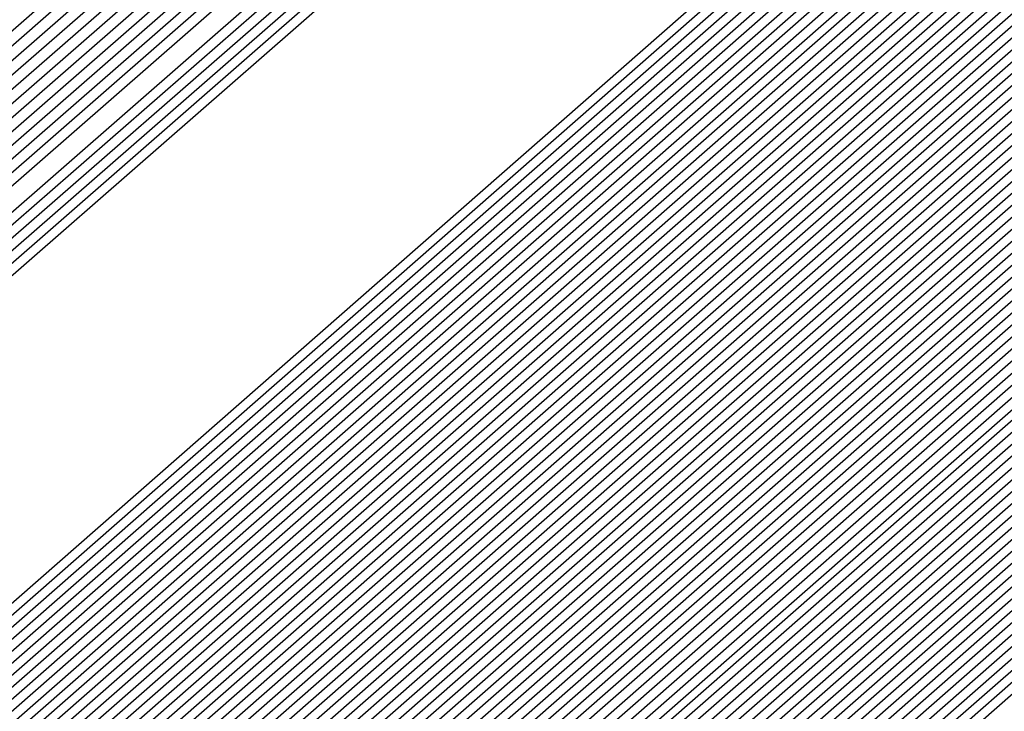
# Model space of a CAD drawing. Extents: x 3249832 to 3255657, y 13789405 to 13793316.
# Tile 1020 of 1056: x 3253212.8326 to 3253212.9136, y 13791261.3941 to 13791261.451. Entities that reach past the tile are written whole.
import ezdxf

# ---------------------------------------------------------------- set-up
doc = ezdxf.new("R2010")
doc.units = 0
doc.header["$LTSCALE"] = 100
doc.header["$MEASUREMENT"] = 0
for name, color, linetype in [('GRATIO_03231_CON', 1, 'CONTINUOUS'), ('GRATIO_0323_ICON', 1, 'CONTINUOUS'), ('TARGETS_EAST', 7, 'CONTINUOUS')]:
    doc.layers.add(name, color=color, linetype=linetype)

# ---------------------------------------------------------------- blocks, each defined once
blk = doc.blocks.new('Gratio_032316_contours')
at = {"layer": 'GRATIO_03231_CON', "color": 1, "linetype": 'Continuous', "flags": 128}
for points in [[(3253179.550267, 13791232.395029), (3253186.874414, 13791238.770013), (3253201.477501, 13791251.518979), (3253219.208231, 13791267.007142), (3253234.457627, 13791280.32933), (3253243.000283, 13791287.791533), (3253246.145111, 13791290.544398), (3253246.584601, 13791290.949743), (3253247.021869, 13791291.379004), (3253250.202537, 13791294.242122), (3253258.882853, 13791301.95866), (3253274.442625, 13791315.738665), (3253292.755901, 13791331.954127), (3253308.320283, 13791345.767528)], [(3253180.165438, 13791232.938016), (3253187.284875, 13791239.131551), (3253201.725162, 13791251.736777), (3253219.339021, 13791267.122277), (3253234.513145, 13791280.378622), (3253243.016437, 13791287.806466), (3253246.146682, 13791290.546762), (3253246.583888, 13791290.950539), (3253247.016449, 13791291.376392), (3253250.166335, 13791294.21318), (3253258.763902, 13791301.857324), (3253274.176051, 13791315.507242), (3253292.315837, 13791331.569332), (3253307.732852, 13791345.251979)], [(3253180.780609, 13791233.481003), (3253187.695336, 13791239.493089), (3253201.972823, 13791251.954576), (3253219.469811, 13791267.237409), (3253234.568663, 13791280.427913), (3253243.03259, 13791287.821399), (3253246.148254, 13791290.549125), (3253246.583174, 13791290.951335), (3253247.01103, 13791291.37378), (3253250.130132, 13791294.184237), (3253258.64495, 13791301.755989), (3253273.909475, 13791315.27582), (3253291.875768, 13791331.184533), (3253307.145422, 13791344.736429)], [(3253181.395779, 13791234.02399), (3253188.105796, 13791239.854627), (3253202.220483, 13791252.172373), (3253219.600605, 13791267.352541), (3253234.62418, 13791280.477205), (3253243.048743, 13791287.836333), (3253246.149825, 13791290.551488), (3253246.582461, 13791290.952131), (3253247.00561, 13791291.371168), (3253250.09393, 13791294.155295), (3253258.525999, 13791301.654654), (3253273.642899, 13791315.044399), (3253291.435703, 13791330.799734), (3253306.557991, 13791344.22088)], [(3253182.62612, 13791235.109965), (3253188.926717, 13791240.577703), (3253202.715805, 13791252.60797), (3253219.862185, 13791267.582808), (3253234.735216, 13791280.575787), (3253243.08105, 13791287.8662), (3253246.152968, 13791290.556214), (3253246.581034, 13791290.953723), (3253246.994771, 13791291.365943), (3253250.021525, 13791294.09741), (3253258.288097, 13791301.451983), (3253273.109746, 13791314.581556), (3253290.555574, 13791330.03014), (3253305.383131, 13791343.18978)], [(3253183.241291, 13791235.652952), (3253189.337178, 13791240.939241), (3253202.963466, 13791252.825768), (3253219.992975, 13791267.69794), (3253234.790735, 13791280.625079), (3253243.097204, 13791287.881133), (3253246.154539, 13791290.558578), (3253246.58032, 13791290.954518), (3253246.989352, 13791291.363331), (3253249.985323, 13791294.068467), (3253258.169146, 13791301.350649), (3253272.843172, 13791314.350135), (3253290.115509, 13791329.645341), (3253304.7957, 13791342.67423)], [(3253189.747638, 13791241.300779), (3253203.211127, 13791253.043565), (3253220.123765, 13791267.813075), (3253234.846252, 13791280.67437), (3253243.113357, 13791287.896066), (3253246.15611, 13791290.560941), (3253246.579607, 13791290.955314), (3253246.983932, 13791291.360719), (3253249.94912, 13791294.039525), (3253258.050194, 13791301.249313), (3253272.576596, 13791314.118713), (3253289.67544, 13791329.260546), (3253304.208269, 13791342.15868)], [(3253190.158098, 13791241.662317), (3253203.458788, 13791253.261364), (3253220.254555, 13791267.928207), (3253234.90177, 13791280.723661), (3253243.129511, 13791287.911), (3253246.157681, 13791290.563304), (3253246.578894, 13791290.95611), (3253246.978513, 13791291.358107), (3253249.912918, 13791294.010583), (3253257.931243, 13791301.147978), (3253272.31002, 13791313.88729), (3253289.235376, 13791328.875747), (3253303.620839, 13791341.64313)], [(3253190.979019, 13791242.385393), (3253203.954109, 13791253.696959), (3253220.516135, 13791268.158471), (3253235.012806, 13791280.822244), (3253243.161817, 13791287.940867), (3253246.160824, 13791290.56803), (3253246.577467, 13791290.957702), (3253246.967674, 13791291.352882), (3253249.840514, 13791293.952698), (3253257.693341, 13791300.945308), (3253271.776867, 13791313.424447), (3253288.355246, 13791328.106153), (3253302.445978, 13791340.612031)], [(3253191.38948, 13791242.746931), (3253204.20177, 13791253.914758), (3253220.646925, 13791268.273606), (3253235.068324, 13791280.871536), (3253243.177971, 13791287.9558), (3253246.162395, 13791290.570393), (3253246.576753, 13791290.958498), (3253246.962254, 13791291.35027), (3253249.804311, 13791293.923755), (3253257.57439, 13791300.843972), (3253271.510293, 13791313.193026), (3253287.915181, 13791327.721354), (3253301.858547, 13791340.096481)]]:
    blk.add_lwpolyline(points, dxfattribs=at)
at = {"layer": 'GRATIO_03231_CON', "color": 5, "linetype": 'Continuous', "flags": 128}
for points in [[(3253178.319926, 13791231.309054), (3253186.053494, 13791238.046937), (3253200.982177, 13791251.083383), (3253218.946651, 13791266.776878), (3253234.346592, 13791280.230748), (3253242.967977, 13791287.761666), (3253246.141969, 13791290.539672), (3253246.586028, 13791290.948151), (3253247.021068, 13791291.373941), (3253250.18182, 13791294.217704), (3253258.80647, 13791301.883558), (3253274.269372, 13791315.565571), (3253292.489554, 13791331.617619), (3253308.022214, 13791345.183537)], [(3253177.704756, 13791230.766067), (3253185.643033, 13791237.685398), (3253200.734516, 13791250.865585), (3253218.815861, 13791266.661746), (3253234.291074, 13791280.181456), (3253242.951823, 13791287.746732), (3253246.140397, 13791290.537309), (3253246.586741, 13791290.947355), (3253247.014362, 13791291.365837), (3253250.12102, 13791294.160915), (3253258.59804, 13791301.695547), (3253273.796257, 13791315.143359), (3253291.704555, 13791330.920638), (3253306.971337, 13791344.254342)], [(3253177.089585, 13791230.22308), (3253185.232573, 13791237.323861), (3253200.486855, 13791250.647788), (3253218.685071, 13791266.546611), (3253234.235555, 13791280.132165), (3253242.93567, 13791287.731799), (3253246.138826, 13791290.534946), (3253246.587455, 13791290.946559), (3253247.007656, 13791291.357733), (3253250.060221, 13791294.104125), (3253258.389611, 13791301.507537), (3253273.323142, 13791314.721148), (3253290.919561, 13791330.223658), (3253305.920461, 13791343.325148)], [(3253176.474414, 13791229.680093), (3253184.822112, 13791236.962323), (3253200.239195, 13791250.429989), (3253218.554281, 13791266.431479), (3253234.180037, 13791280.082873), (3253242.919516, 13791287.716865), (3253246.137255, 13791290.532583), (3253246.588168, 13791290.945763), (3253247.000951, 13791291.349628), (3253249.999421, 13791294.047336), (3253258.181181, 13791301.319527), (3253272.850028, 13791314.298938), (3253290.134562, 13791329.526677), (3253304.869584, 13791342.395954)], [(3253175.244073, 13791228.594119), (3253184.001191, 13791236.239247), (3253199.743873, 13791249.994392), (3253218.292697, 13791266.201212), (3253234.069002, 13791279.984291), (3253242.887209, 13791287.686999), (3253246.134112, 13791290.527856), (3253246.589595, 13791290.944171), (3253246.987539, 13791291.33342), (3253249.877822, 13791293.933757), (3253257.764321, 13791300.943507), (3253271.903798, 13791313.454514), (3253288.564569, 13791328.132716), (3253302.767831, 13791340.537565)], [(3253196.577061, 13791247.036147), (3253203.471051, 13791253.193803), (3253218.759506, 13791266.601258), (3253234.069714, 13791279.984133), (3253242.887716, 13791287.686623), (3253246.134624, 13791290.527313), (3253246.590308, 13791290.943375), (3253246.980833, 13791291.325315), (3253249.817023, 13791293.876967), (3253257.555891, 13791300.755497), (3253271.430682, 13791313.032305), (3253287.77957, 13791327.435736), (3253301.716954, 13791339.608371)], [(3253196.710569, 13791247.152543), (3253203.58621, 13791253.293811), (3253218.83398, 13791266.665582), (3253234.103448, 13791280.012829), (3253242.898008, 13791287.694797), (3253246.136358, 13791290.527838), (3253246.591022, 13791290.942579), (3253246.974128, 13791291.317211), (3253249.756224, 13791293.820178), (3253257.347461, 13791300.567486), (3253270.957567, 13791312.610093), (3253286.994572, 13791326.738755), (3253300.666077, 13791338.679176)], [(3253196.844077, 13791247.26894), (3253203.701371, 13791253.393818), (3253218.908454, 13791266.729905), (3253234.137183, 13791280.041526), (3253242.9083, 13791287.702971), (3253246.138093, 13791290.528363), (3253246.591735, 13791290.941783), (3253246.967422, 13791291.309107), (3253249.695424, 13791293.763388), (3253257.139032, 13791300.379476), (3253270.484453, 13791312.187881), (3253286.209573, 13791326.041774), (3253299.615201, 13791337.749981)], [(3253197.111093, 13791247.501735), (3253203.931691, 13791253.593836), (3253219.057401, 13791266.858547), (3253234.204654, 13791280.09892), (3253242.928884, 13791287.71932), (3253246.141561, 13791290.529414), (3253246.593162, 13791290.940191), (3253246.954011, 13791291.292898), (3253249.573825, 13791293.649809), (3253256.722172, 13791300.003456), (3253269.538223, 13791311.34346), (3253284.63958, 13791324.647813), (3253297.513447, 13791335.891592)], [(3253197.244601, 13791247.618131), (3253204.046851, 13791253.693843), (3253219.131875, 13791266.92287), (3253234.238388, 13791280.127617), (3253242.939176, 13791287.727494), (3253246.143296, 13791290.529939), (3253246.593875, 13791290.939395), (3253246.947305, 13791291.284794), (3253249.513026, 13791293.59302), (3253256.513742, 13791299.815445), (3253269.065109, 13791310.92125), (3253283.854581, 13791323.950833), (3253296.46257, 13791334.962398)], [(3253197.378109, 13791247.734529), (3253204.162012, 13791253.793851), (3253219.206348, 13791266.987193), (3253234.272124, 13791280.156313), (3253242.949468, 13791287.735668), (3253246.14503, 13791290.530465), (3253246.594589, 13791290.9386), (3253246.940599, 13791291.27669), (3253249.452226, 13791293.53623), (3253256.305312, 13791299.627435), (3253268.591994, 13791310.499038), (3253283.069583, 13791323.253852), (3253295.411694, 13791334.033204)], [(3253197.511617, 13791247.850926), (3253204.277171, 13791253.893859), (3253219.280822, 13791267.051512), (3253234.305859, 13791280.18501), (3253242.95976, 13791287.743843), (3253246.146765, 13791290.53099), (3253246.595302, 13791290.937804), (3253246.933893, 13791291.268586), (3253249.391427, 13791293.479441), (3253256.096882, 13791299.439425), (3253268.118879, 13791310.076826), (3253282.284588, 13791322.55687), (3253294.360818, 13791333.104009)], [(3253197.778633, 13791248.083719), (3253204.507492, 13791254.093876), (3253219.429769, 13791267.180159), (3253234.373329, 13791280.242404), (3253242.980343, 13791287.760191), (3253246.150233, 13791290.532041), (3253246.596729, 13791290.936212), (3253246.920482, 13791291.252377), (3253249.269828, 13791293.365862), (3253255.680023, 13791299.063404), (3253267.172648, 13791309.232405), (3253280.714591, 13791321.162909), (3253292.259064, 13791331.24562), (3253298.86322, 13791336.863506)], [(3253197.912141, 13791248.200117), (3253204.622651, 13791254.193883), (3253219.504243, 13791267.244478), (3253234.407064, 13791280.271101), (3253242.990635, 13791287.768365), (3253246.151968, 13791290.532566), (3253246.597442, 13791290.935416), (3253246.913776, 13791291.244273), (3253249.209028, 13791293.309072), (3253255.471593, 13791298.875394), (3253266.699533, 13791308.810193), (3253279.929596, 13791320.465926), (3253291.208188, 13791330.316426), (3253297.66843, 13791335.812021)], [(3253198.045649, 13791248.316514), (3253204.737812, 13791254.293891), (3253219.578716, 13791267.308801), (3253234.440798, 13791280.299798), (3253243.000927, 13791287.77654), (3253246.153702, 13791290.533091), (3253246.598156, 13791290.93462), (3253246.907071, 13791291.236168), (3253249.148229, 13791293.252283), (3253255.263163, 13791298.687384), (3253266.226419, 13791308.387983), (3253279.144597, 13791319.768946), (3253290.157311, 13791329.387232), (3253296.473639, 13791334.760535)], [(3253198.179157, 13791248.43291), (3253204.852971, 13791254.393901), (3253219.65319, 13791267.373124), (3253234.474533, 13791280.328495), (3253243.011219, 13791287.784714), (3253246.155437, 13791290.533616), (3253246.598869, 13791290.933824), (3253246.900365, 13791291.228064), (3253249.087429, 13791293.195493), (3253255.054733, 13791298.499374), (3253265.753304, 13791307.965772), (3253278.359599, 13791319.071965), (3253289.106434, 13791328.458038), (3253295.27885, 13791333.70905)], [(3253198.446173, 13791248.665705), (3253205.083292, 13791254.593916), (3253219.802137, 13791267.501766), (3253234.542003, 13791280.385889), (3253243.031803, 13791287.801062), (3253246.158905, 13791290.534667), (3253246.600296, 13791290.932232), (3253246.886954, 13791291.211856), (3253248.96583, 13791293.081914), (3253254.637874, 13791298.123353), (3253264.807075, 13791307.12135), (3253276.789604, 13791317.678004), (3253287.004681, 13791326.599649), (3253292.889269, 13791331.606079), (3253295.951331, 13791334.070942)], [(3253198.579681, 13791248.782102), (3253205.198453, 13791254.693924), (3253219.876611, 13791267.566089), (3253234.575738, 13791280.414585), (3253243.042095, 13791287.809237), (3253246.16064, 13791290.535192), (3253246.60101, 13791290.931436), (3253246.880248, 13791291.203751), (3253248.905031, 13791293.025125), (3253254.429444, 13791297.935343), (3253264.33396, 13791306.699138), (3253276.004607, 13791316.981023), (3253285.953804, 13791325.670454), (3253291.694479, 13791330.554594), (3253294.7416, 13791333.011419)], [(3253198.713189, 13791248.898498), (3253205.313612, 13791254.793933), (3253219.951085, 13791267.630412), (3253234.609474, 13791280.443283), (3253243.052387, 13791287.817411), (3253246.162374, 13791290.535718), (3253246.601723, 13791290.93064), (3253246.873542, 13791291.195647), (3253248.844232, 13791292.968335), (3253254.221014, 13791297.747333), (3253263.860844, 13791306.276928), (3253275.21961, 13791316.284043), (3253284.902928, 13791324.74126), (3253290.499689, 13791329.503109), (3253293.53187, 13791331.951897)], [(3253198.846697, 13791249.014895), (3253205.428774, 13791254.893941), (3253220.025558, 13791267.694732), (3253234.643209, 13791280.47198), (3253243.062679, 13791287.825585), (3253246.164109, 13791290.536243), (3253246.602436, 13791290.929844), (3253246.866836, 13791291.187543), (3253248.783432, 13791292.911546), (3253254.012584, 13791297.559322), (3253263.387729, 13791305.854716), (3253274.434612, 13791315.58706), (3253283.852051, 13791323.812065), (3253289.304899, 13791328.451623), (3253292.322139, 13791330.892375), (3253295.398785, 13791333.387147)], [(3253199.113713, 13791249.247691), (3253205.659094, 13791255.093956), (3253220.174506, 13791267.823378), (3253234.710679, 13791280.529373), (3253243.083262, 13791287.841934), (3253246.167577, 13791290.537293), (3253246.603863, 13791290.928252), (3253246.853425, 13791291.171334), (3253248.661833, 13791292.797967), (3253253.595725, 13791297.183302), (3253262.4415, 13791305.010294), (3253272.864616, 13791314.193099), (3253281.750298, 13791321.953677), (3253286.915319, 13791326.348653), (3253289.902678, 13791328.77333), (3253293.186926, 13791331.457682)], [(3253199.247221, 13791249.364086), (3253205.774253, 13791255.193966), (3253220.248979, 13791267.887697), (3253234.744414, 13791280.558071), (3253243.093554, 13791287.850108), (3253246.169312, 13791290.537819), (3253246.604577, 13791290.927456), (3253246.846719, 13791291.16323), (3253248.601034, 13791292.741177), (3253253.387295, 13791296.995292), (3253261.968385, 13791304.588083), (3253272.07962, 13791313.496119), (3253280.699421, 13791321.024482), (3253285.720529, 13791325.297167), (3253288.692948, 13791327.713808), (3253292.080997, 13791330.492949), (3253297.619173, 13791335.1971)], [(3253199.380729, 13791249.480484), (3253205.889415, 13791255.293974), (3253220.323453, 13791267.95202), (3253234.778148, 13791280.586767), (3253243.103846, 13791287.858282), (3253246.171046, 13791290.538344), (3253246.60529, 13791290.92666), (3253246.840014, 13791291.155126), (3253248.540234, 13791292.684388), (3253253.178865, 13791296.807282), (3253261.495269, 13791304.165872), (3253271.294621, 13791312.799138), (3253279.648544, 13791320.095288), (3253284.525739, 13791324.245682), (3253287.483217, 13791326.654286), (3253290.975067, 13791329.528217), (3253296.715246, 13791334.410219)], [(3253199.514237, 13791249.596881), (3253206.004574, 13791255.393981), (3253220.397926, 13791268.016343), (3253234.811884, 13791280.615464), (3253243.114138, 13791287.866456), (3253246.172781, 13791290.538869), (3253246.606003, 13791290.925864), (3253246.833308, 13791291.147021), (3253248.479435, 13791292.627598), (3253252.970435, 13791296.619271), (3253261.022155, 13791303.743661), (3253270.509624, 13791312.102158), (3253278.597668, 13791319.166094), (3253283.330949, 13791323.194197), (3253286.273487, 13791325.594763), (3253289.869138, 13791328.563484), (3253295.81132, 13791333.62334)], [(3253199.781252, 13791249.829674), (3253206.234894, 13791255.593998), (3253220.546874, 13791268.144986), (3253234.879353, 13791280.672858), (3253243.134722, 13791287.882805), (3253246.176249, 13791290.53992), (3253246.60743, 13791290.924272), (3253246.819896, 13791291.130813), (3253248.357836, 13791292.514019), (3253252.553575, 13791296.243251), (3253260.075926, 13791302.899239), (3253268.939629, 13791310.708195), (3253276.495915, 13791317.307705), (3253280.941369, 13791321.091226), (3253283.854026, 13791323.475719), (3253287.657279, 13791326.63402), (3253294.003467, 13791332.049579)], [(3253199.91476, 13791249.946072), (3253206.350054, 13791255.694006), (3253220.621347, 13791268.209309), (3253234.913089, 13791280.701555), (3253243.145014, 13791287.890979), (3253246.177984, 13791290.540445), (3253246.608144, 13791290.923477), (3253246.813191, 13791291.122709), (3253248.297036, 13791292.45723), (3253252.345146, 13791296.055241), (3253259.60281, 13791302.477028), (3253268.154633, 13791310.011214), (3253275.445038, 13791316.37851), (3253279.746579, 13791320.03974), (3253282.644295, 13791322.416197), (3253286.55135, 13791325.669287), (3253293.099541, 13791331.2627), (3253300.795214, 13791337.869235)], [(3253200.048268, 13791250.062469), (3253206.465215, 13791255.794014), (3253220.695821, 13791268.273632), (3253234.946824, 13791280.730252), (3253243.155306, 13791287.899153), (3253246.179718, 13791290.540971), (3253246.608857, 13791290.922681), (3253246.806485, 13791291.114604), (3253248.236237, 13791292.40044), (3253252.136716, 13791295.86723), (3253259.129695, 13791302.054816), (3253267.369634, 13791309.314234), (3253274.394161, 13791315.449316), (3253278.551789, 13791318.988255), (3253281.434565, 13791321.356674), (3253285.44542, 13791324.704555), (3253292.195614, 13791330.475819), (3253300.12972, 13791337.290156)], [(3253200.181776, 13791250.178867), (3253206.580374, 13791255.894021), (3253220.770295, 13791268.337951), (3253234.980558, 13791280.758949), (3253243.165597, 13791287.907327), (3253246.181453, 13791290.541496), (3253246.609571, 13791290.921885), (3253246.799779, 13791291.1065), (3253248.175437, 13791292.34365), (3253251.928286, 13791295.67922), (3253258.656581, 13791301.632605), (3253266.584637, 13791308.617253), (3253273.343284, 13791314.520121), (3253277.356999, 13791317.93677), (3253280.224834, 13791320.297152), (3253284.339491, 13791323.739822), (3253291.291688, 13791329.688939), (3253299.464229, 13791336.711079)], [(3253200.448792, 13791250.41166), (3253206.810695, 13791256.094039), (3253220.919242, 13791268.466597), (3253235.048029, 13791280.816343), (3253243.186181, 13791287.923676), (3253246.184922, 13791290.542546), (3253246.610997, 13791290.920293), (3253246.786368, 13791291.090291), (3253248.053838, 13791292.230072), (3253251.511426, 13791295.3032), (3253257.71035, 13791300.788183), (3253265.014642, 13791307.223292), (3253271.241531, 13791312.661733), (3253274.967419, 13791315.833799), (3253277.805373, 13791318.178108), (3253282.127631, 13791321.810358), (3253289.483835, 13791328.115179), (3253298.133244, 13791335.552923)], [(3253200.5823, 13791250.528057), (3253206.925856, 13791256.194046), (3253220.993715, 13791268.530917), (3253235.081764, 13791280.845039), (3253243.196473, 13791287.93185), (3253246.186656, 13791290.543072), (3253246.611711, 13791290.919497), (3253246.779662, 13791291.082187), (3253247.993039, 13791292.173282), (3253251.302996, 13791295.11519), (3253257.237236, 13791300.365972), (3253264.229644, 13791306.52631), (3253270.190655, 13791311.732538), (3253273.772629, 13791314.782314), (3253276.595643, 13791317.118585), (3253281.021702, 13791320.845625), (3253288.579908, 13791327.328299), (3253297.467752, 13791334.973846)], [(3253200.715808, 13791250.644455), (3253207.041015, 13791256.294056), (3253221.068189, 13791268.59524), (3253235.115498, 13791280.873737), (3253243.206765, 13791287.940024), (3253246.18839, 13791290.543597), (3253246.612424, 13791290.918701), (3253246.772956, 13791291.074083), (3253247.93224, 13791292.116492), (3253251.094567, 13791294.927179), (3253256.764121, 13791299.943761), (3253263.444647, 13791305.82933), (3253269.139778, 13791310.803344), (3253272.577839, 13791313.730828), (3253275.385912, 13791316.059063), (3253279.915773, 13791319.880893), (3253287.675982, 13791326.541418), (3253296.802261, 13791334.394769)], [(3253200.849316, 13791250.760851), (3253207.156176, 13791256.394064), (3253221.142663, 13791268.659563), (3253235.149234, 13791280.902434), (3253243.217057, 13791287.948199), (3253246.190125, 13791290.544122), (3253246.613138, 13791290.917905), (3253246.766251, 13791291.065979), (3253247.87144, 13791292.059703), (3253250.886137, 13791294.739169), (3253256.291006, 13791299.52155), (3253262.659648, 13791305.132348), (3253268.088901, 13791309.87415), (3253271.383048, 13791312.679343), (3253274.176182, 13791314.999541), (3253278.809843, 13791318.91616), (3253286.772056, 13791325.754539), (3253296.136767, 13791333.81569)], [(3253201.116332, 13791250.993646), (3253207.386497, 13791256.594079), (3253221.29161, 13791268.788205), (3253235.216703, 13791280.959827), (3253243.237641, 13791287.964547), (3253246.193594, 13791290.545173), (3253246.614564, 13791290.916313), (3253246.752839, 13791291.04977), (3253247.749841, 13791291.946124), (3253250.469277, 13791294.363148), (3253255.344776, 13791298.677128), (3253261.089654, 13791303.738387), (3253265.987148, 13791308.015761), (3253268.993468, 13791310.576372), (3253271.756721, 13791312.880496), (3253276.597984, 13791316.986696), (3253284.964203, 13791324.180778), (3253294.805784, 13791332.657536)], [(3253201.24984, 13791251.110043), (3253207.501656, 13791256.694088), (3253221.366084, 13791268.852528), (3253235.250439, 13791280.988525), (3253243.247933, 13791287.972721), (3253246.195328, 13791290.545698), (3253246.615278, 13791290.915517), (3253246.746134, 13791291.041666), (3253247.689042, 13791291.889334), (3253250.260847, 13791294.175138), (3253254.871662, 13791298.254917), (3253260.304656, 13791303.041406), (3253264.936271, 13791307.086566), (3253267.798678, 13791309.524887), (3253270.54699, 13791311.820974), (3253275.492055, 13791316.021963), (3253284.060277, 13791323.393899), (3253294.140291, 13791332.078457)], [(3253201.383348, 13791251.226439), (3253207.616817, 13791256.794096), (3253221.440557, 13791268.916851), (3253235.284174, 13791281.017221), (3253243.258224, 13791287.980896), (3253246.197062, 13791290.546223), (3253246.615991, 13791290.914721), (3253246.739428, 13791291.033562), (3253247.628242, 13791291.832545), (3253250.052417, 13791293.987128), (3253254.398546, 13791297.832706), (3253259.519659, 13791302.344425), (3253263.885395, 13791306.157372), (3253266.603888, 13791308.473402), (3253269.33726, 13791310.761452), (3253274.386125, 13791315.057231), (3253283.156349, 13791322.607018), (3253293.474799, 13791331.49938)], [(3253201.516856, 13791251.342836), (3253207.731977, 13791256.894104), (3253221.515031, 13791268.98117), (3253235.317908, 13791281.045918), (3253243.268516, 13791287.98907), (3253246.198797, 13791290.546749), (3253246.616705, 13791290.913925), (3253246.732722, 13791291.025457), (3253247.567443, 13791291.775755), (3253249.843988, 13791293.799118), (3253253.925432, 13791297.410495), (3253258.734661, 13791301.647445), (3253262.834518, 13791305.228178), (3253265.409098, 13791307.421916), (3253268.127529, 13791309.701929), (3253273.280196, 13791314.092498), (3253282.252423, 13791321.820138), (3253292.809306, 13791330.920303), (3253301.810882, 13791338.630682)], [(3253201.783872, 13791251.575631), (3253207.962297, 13791257.094121), (3253221.663978, 13791269.109817), (3253235.385379, 13791281.103312), (3253243.2891, 13791288.005418), (3253246.202266, 13791290.547799), (3253246.618132, 13791290.912333), (3253246.719311, 13791291.009249), (3253247.445844, 13791291.662176), (3253249.427128, 13791293.423097), (3253252.979202, 13791296.566073), (3253257.164667, 13791300.253483), (3253260.732765, 13791303.369789), (3253263.019518, 13791305.318945), (3253265.708069, 13791307.582885), (3253271.068337, 13791312.163033), (3253280.44457, 13791320.246378), (3253291.478323, 13791329.762148), (3253300.885471, 13791337.825133)], [(3253201.91738, 13791251.692027), (3253208.077456, 13791257.194129), (3253221.738452, 13791269.174136), (3253235.419113, 13791281.132009), (3253243.299392, 13791288.013593), (3253246.204, 13791290.548325), (3253246.618845, 13791290.911537), (3253246.712605, 13791291.001144), (3253247.385044, 13791291.605387), (3253249.218698, 13791293.235087), (3253252.506087, 13791296.143862), (3253256.379669, 13791299.556502), (3253259.681888, 13791302.440594), (3253261.824728, 13791304.26746), (3253264.498338, 13791306.523363), (3253269.962407, 13791311.198301), (3253279.540643, 13791319.459498), (3253290.812829, 13791329.183071), (3253300.422766, 13791337.422359)], [(3253202.050886, 13791251.808424), (3253208.192618, 13791257.294136), (3253221.812925, 13791269.238459), (3253235.452849, 13791281.160706), (3253243.309684, 13791288.021767), (3253246.205734, 13791290.54885), (3253246.619558, 13791290.910741), (3253246.705899, 13791290.99304), (3253247.324245, 13791291.548597), (3253249.010269, 13791293.047077), (3253252.032972, 13791295.72165), (3253255.594672, 13791298.859521), (3253258.631011, 13791301.5114), (3253260.629938, 13791303.215975), (3253263.288608, 13791305.46384), (3253268.856478, 13791310.233569), (3253278.636718, 13791318.672617), (3253290.147338, 13791328.603992), (3253299.96006, 13791337.019585)], [(3253222.189727, 13791268.956195), (3253208.471011, 13791257.206985), (3253202.184394, 13791251.924823), (3253202.184394, 13791251.924822), (3253208.307777, 13791257.394144), (3253221.887399, 13791269.302782)], [(3253222.336854, 13791269.086923), (3253208.700353, 13791257.408126), (3253202.451409, 13791252.157615), (3253202.45141, 13791252.157615), (3253208.538097, 13791257.594161), (3253222.036346, 13791269.431424)], [(3253222.410417, 13791269.152286), (3253208.815023, 13791257.508695), (3253202.584921, 13791252.274011), (3253202.584918, 13791252.274013), (3253208.653258, 13791257.694169), (3253222.11082, 13791269.495747)], [(3253222.483981, 13791269.217651), (3253208.92969, 13791257.609264), (3253202.718428, 13791252.390411), (3253202.718426, 13791252.39041), (3253208.768418, 13791257.794177), (3253222.185294, 13791269.560071)], [(3253222.557544, 13791269.283014), (3253209.044361, 13791257.709832), (3253202.851936, 13791252.506807), (3253202.851934, 13791252.506806), (3253208.883579, 13791257.894186), (3253222.259767, 13791269.62439)], [(3253222.704671, 13791269.413741), (3253209.273702, 13791257.91097), (3253203.118951, 13791252.739602), (3253203.11895, 13791252.739601), (3253209.113899, 13791258.094202), (3253222.408715, 13791269.753036)], [(3253222.778233, 13791269.479104), (3253209.388373, 13791258.011542), (3253203.252459, 13791252.855998), (3253203.252458, 13791252.855998), (3253209.229059, 13791258.194209), (3253222.483188, 13791269.817355)], [(3253222.851796, 13791269.544469), (3253209.503043, 13791258.112111), (3253203.385966, 13791252.972394), (3253203.385966, 13791252.972394), (3253209.34422, 13791258.294219), (3253222.557662, 13791269.881678)], [(3253222.92536, 13791269.609832), (3253209.617714, 13791258.21268), (3253203.519474, 13791253.08879), (3253203.519474, 13791253.088791), (3253209.459379, 13791258.394226), (3253222.632135, 13791269.946001)], [(3253294.555932, 13791331.784818), (3253282.651333, 13791321.302735), (3253268.603203, 13791309.014447), (3253256.633797, 13791298.600272), (3253249.913733, 13791292.816087), (3253247.407106, 13791290.719974), (3253247.026376, 13791290.445568), (3253246.628672, 13791290.097267), (3253243.849802, 13791287.662521), (3253236.270245, 13791281.099544), (3253223.072487, 13791269.740559), (3253209.847055, 13791258.413819), (3253203.786489, 13791253.321586), (3253203.78649, 13791253.321586), (3253209.689707, 13791258.594234), (3253222.78114, 13791270.074575), (3253235.891608, 13791281.53353), (3253243.79641, 13791288.432975), (3253249.048806, 13791292.998606), (3253256.146548, 13791299.147074), (3253268.135158, 13791309.529006), (3253282.251274, 13791321.730918), (3253294.279297, 13791332.073309)], [(3253294.303412, 13791331.566983), (3253282.46184, 13791321.140397), (3253268.488083, 13791308.917171), (3253256.582029, 13791298.558148), (3253249.897517, 13791292.804611), (3253247.40414, 13791290.719612), (3253247.02543, 13791290.446644), (3253246.629001, 13791290.099378), (3253243.858784, 13791287.672183), (3253236.302787, 13791281.129602), (3253223.14605, 13791269.805922), (3253209.961726, 13791258.514388), (3253203.919997, 13791253.437981), (3253203.919998, 13791253.437982), (3253209.804872, 13791258.694236), (3253222.855652, 13791270.138852), (3253235.925472, 13791281.562076), (3253243.805117, 13791288.439206), (3253249.036009, 13791292.985734), (3253256.097231, 13791299.102201), (3253268.022476, 13791309.42905), (3253282.06389, 13791321.566318), (3253294.028242, 13791331.853946)], [(3253294.050892, 13791331.349147), (3253282.272347, 13791320.978058), (3253268.372959, 13791308.819897), (3253256.53026, 13791298.516025), (3253249.8813, 13791292.793135), (3253247.401173, 13791290.719249), (3253247.024485, 13791290.447721), (3253246.629331, 13791290.101489), (3253243.867765, 13791287.681844), (3253236.335328, 13791281.15966), (3253223.219613, 13791269.871285), (3253210.076396, 13791258.614957), (3253204.053508, 13791253.554381), (3253204.053506, 13791253.554379), (3253209.920037, 13791258.79424), (3253222.930167, 13791270.20313), (3253235.959336, 13791281.590624), (3253243.813823, 13791288.445438), (3253249.023211, 13791292.972861), (3253256.047914, 13791299.057326), (3253267.909792, 13791309.329092), (3253281.876511, 13791321.401718), (3253293.777187, 13791331.634584)], [(3253293.798373, 13791331.131311), (3253282.082854, 13791320.815718), (3253268.257836, 13791308.722622), (3253256.478491, 13791298.473901), (3253249.865083, 13791292.781659), (3253247.398206, 13791290.718887), (3253247.023539, 13791290.448797), (3253246.629661, 13791290.1036), (3253243.876746, 13791287.691505), (3253236.367871, 13791281.189718), (3253223.293177, 13791269.93665), (3253210.191067, 13791258.715525), (3253204.187016, 13791253.670777), (3253204.187014, 13791253.670777), (3253210.035202, 13791258.894242), (3253223.004679, 13791270.267407), (3253235.993201, 13791281.619171), (3253243.82253, 13791288.45167), (3253249.010414, 13791292.959989), (3253255.998597, 13791299.012453), (3253267.79711, 13791309.229136), (3253281.689131, 13791321.237116), (3253293.526131, 13791331.41522)], [(3253281.703867, 13791320.491041), (3253268.027588, 13791308.528072), (3253256.374954, 13791298.389654), (3253249.83265, 13791292.758707), (3253247.392273, 13791290.718163), (3253247.021649, 13791290.45095), (3253246.63032, 13791290.107823), (3253243.894709, 13791287.710827), (3253236.432955, 13791281.249833), (3253223.440304, 13791270.067378), (3253210.420408, 13791258.916665), (3253204.454031, 13791253.903573), (3253204.45403, 13791253.90357), (3253210.265496, 13791259.094286), (3253223.15342, 13791270.396274), (3253236.059978, 13791281.677323), (3253243.494674, 13791288.169109), (3253246.236293, 13791290.558915), (3253246.630942, 13791290.897916), (3253246.976878, 13791291.192818), (3253249.380962, 13791293.27243), (3253255.902209, 13791298.921086), (3253267.57241, 13791309.028745), (3253281.314456, 13791320.907856)], [(3253281.514374, 13791320.328701), (3253267.912464, 13791308.430798), (3253256.323186, 13791298.34753), (3253249.816433, 13791292.747232), (3253247.389307, 13791290.7178), (3253247.020703, 13791290.452026), (3253246.63065, 13791290.109934), (3253243.90369, 13791287.720489), (3253236.465497, 13791281.279891), (3253223.513867, 13791270.132741), (3253210.535079, 13791259.017233), (3253204.587539, 13791254.019969), (3253204.587538, 13791254.019968), (3253210.380657, 13791259.194295), (3253223.22789, 13791270.460601), (3253236.093697, 13791281.706031), (3253243.504926, 13791288.177315), (3253246.237927, 13791290.559532), (3253246.631434, 13791290.897348), (3253246.975681, 13791291.190435), (3253249.366914, 13791293.25849), (3253255.852885, 13791298.876217), (3253267.459724, 13791308.928789), (3253281.127076, 13791320.743256)], [(3253281.324881, 13791320.166363), (3253267.797344, 13791308.333522), (3253256.271417, 13791298.305406), (3253249.800217, 13791292.735756), (3253247.38634, 13791290.717438), (3253247.019758, 13791290.453103), (3253246.630979, 13791290.112045), (3253243.912671, 13791287.73015), (3253236.498039, 13791281.309949), (3253223.587429, 13791270.198103), (3253210.64975, 13791259.117804), (3253204.721046, 13791254.136365), (3253204.721046, 13791254.136365), (3253210.495817, 13791259.294303), (3253223.302356, 13791270.524924), (3253236.127417, 13791281.734739), (3253243.515178, 13791288.185521), (3253246.239562, 13791290.56015), (3253246.631926, 13791290.896781), (3253246.974483, 13791291.188052), (3253249.352866, 13791293.24455), (3253255.803561, 13791298.831348), (3253267.347038, 13791308.828835), (3253280.939697, 13791320.578654)], [(3253281.135387, 13791320.004024), (3253267.68222, 13791308.236247), (3253256.219649, 13791298.263283), (3253249.784, 13791292.72428), (3253247.383374, 13791290.717076), (3253247.018812, 13791290.454179), (3253246.631309, 13791290.114156), (3253243.921652, 13791287.739811), (3253236.530581, 13791281.340006), (3253223.660992, 13791270.263468), (3253210.76442, 13791259.218373), (3253204.854554, 13791254.25276), (3253204.854554, 13791254.252763), (3253210.610976, 13791259.394313), (3253223.376826, 13791270.589251), (3253236.161137, 13791281.763447), (3253243.52543, 13791288.193726), (3253246.241196, 13791290.560768), (3253246.632418, 13791290.896213), (3253246.973286, 13791291.185668), (3253249.338818, 13791293.230609), (3253255.754237, 13791298.786479), (3253267.234354, 13791308.728879), (3253280.752313, 13791320.414054)], [(3253267.451973, 13791308.041697), (3253256.116111, 13791298.179035), (3253249.751567, 13791292.701328), (3253247.377441, 13791290.716351), (3253247.016922, 13791290.456332), (3253246.631968, 13791290.118378), (3253243.939615, 13791287.759133), (3253236.595665, 13791281.400121), (3253223.808119, 13791270.394196), (3253210.993761, 13791259.419512), (3253205.121569, 13791254.485556), (3253205.12157, 13791254.485556), (3253210.841294, 13791259.59433), (3253223.525766, 13791270.717901), (3253236.228576, 13791281.820863), (3253243.545933, 13791288.210138), (3253246.244464, 13791290.562004), (3253246.633402, 13791290.895078), (3253246.970892, 13791291.180901), (3253249.310721, 13791293.202729), (3253255.655588, 13791298.696741), (3253267.008982, 13791308.528971)], [(3253267.336849, 13791307.944423), (3253256.064342, 13791298.136912), (3253249.73535, 13791292.689852), (3253247.374474, 13791290.715989), (3253247.015976, 13791290.457408), (3253246.632298, 13791290.120489), (3253243.948596, 13791287.768794), (3253236.628207, 13791281.430179), (3253223.881683, 13791270.459559), (3253211.108432, 13791259.520081), (3253205.255077, 13791254.601952), (3253205.255078, 13791254.601953), (3253210.956454, 13791259.694338), (3253223.600232, 13791270.782228), (3253236.262295, 13791281.84957), (3253243.556185, 13791288.218343), (3253246.246098, 13791290.562622), (3253246.633894, 13791290.89451), (3253246.969694, 13791291.178518), (3253249.296673, 13791293.188789), (3253255.606265, 13791298.651872), (3253266.896298, 13791308.429015)], [(3253267.221725, 13791307.847149), (3253256.012575, 13791298.094788), (3253249.719134, 13791292.678376), (3253247.371507, 13791290.715627), (3253247.015031, 13791290.458484), (3253246.632628, 13791290.1226), (3253243.957577, 13791287.778456), (3253236.66075, 13791281.460237), (3253223.955246, 13791270.524922), (3253211.223103, 13791259.62065), (3253205.388584, 13791254.718352), (3253205.388586, 13791254.718351), (3253211.071615, 13791259.794345), (3253223.674701, 13791270.846551), (3253236.296016, 13791281.878279), (3253243.566437, 13791288.226549), (3253246.247732, 13791290.56324), (3253246.634385, 13791290.893942), (3253246.968497, 13791291.176134), (3253249.282624, 13791293.174848), (3253255.55694, 13791298.607003), (3253266.783612, 13791308.329061)], [(3253267.106605, 13791307.749872), (3253255.960806, 13791298.052664), (3253249.702917, 13791292.6669), (3253247.368541, 13791290.715265), (3253247.014086, 13791290.459561), (3253246.632957, 13791290.124712), (3253243.966559, 13791287.788117), (3253236.693292, 13791281.490295), (3253224.02881, 13791270.590287), (3253211.337773, 13791259.72122), (3253205.522092, 13791254.834748), (3253205.522094, 13791254.834746), (3253211.186774, 13791259.894355), (3253223.749171, 13791270.910878), (3253236.329735, 13791281.906987), (3253243.576689, 13791288.234755), (3253246.249366, 13791290.563858), (3253246.634877, 13791290.893375), (3253246.9673, 13791291.173751), (3253249.268576, 13791293.160908), (3253255.507616, 13791298.562134), (3253266.670926, 13791308.229105)], [(3253266.876357, 13791307.555324), (3253255.857268, 13791297.968417), (3253249.670483, 13791292.643948), (3253247.362608, 13791290.71454), (3253247.012195, 13791290.461714), (3253246.633616, 13791290.128934), (3253243.984521, 13791287.807439), (3253236.758376, 13791281.55041), (3253224.175936, 13791270.721014), (3253211.567115, 13791259.922358), (3253205.789111, 13791255.067539), (3253205.78911, 13791255.067541), (3253211.417093, 13791260.094372), (3253223.898111, 13791271.039528), (3253236.397174, 13791281.964402), (3253243.597192, 13791288.251166), (3253246.252634, 13791290.565094), (3253246.635861, 13791290.892239), (3253246.964905, 13791291.168984), (3253249.240479, 13791293.133027), (3253255.408968, 13791298.472396), (3253266.445556, 13791308.029197)], [(3253266.761233, 13791307.458048), (3253255.8055, 13791297.926293), (3253249.654267, 13791292.632473), (3253247.359641, 13791290.714178), (3253247.011249, 13791290.46279), (3253246.633946, 13791290.131045), (3253243.993502, 13791287.8171), (3253236.790918, 13791281.580467), (3253224.2495, 13791270.786377), (3253211.681785, 13791260.022928), (3253205.922618, 13791255.183939), (3253205.922618, 13791255.183939), (3253211.532252, 13791260.19438), (3253223.972577, 13791271.103855), (3253236.430893, 13791281.993111), (3253243.607444, 13791288.259371), (3253246.254268, 13791290.565712), (3253246.636353, 13791290.891671), (3253246.963708, 13791291.166601), (3253249.226431, 13791293.119087), (3253255.359643, 13791298.427527), (3253266.33287, 13791307.929241)], [(3253266.64611, 13791307.360774), (3253255.753731, 13791297.884169), (3253249.63805, 13791292.620997), (3253247.356675, 13791290.713816), (3253247.010304, 13791290.463866), (3253246.634276, 13791290.133156), (3253244.002484, 13791287.826761), (3253236.82346, 13791281.610525), (3253224.323063, 13791270.85174), (3253211.796456, 13791260.123497), (3253206.056126, 13791255.300335), (3253206.056126, 13791255.300335), (3253211.647411, 13791260.294389), (3253224.047047, 13791271.168178), (3253236.464614, 13791282.021819), (3253243.617696, 13791288.267577), (3253246.255902, 13791290.566329), (3253246.636845, 13791290.891104), (3253246.962511, 13791291.164217), (3253249.212383, 13791293.105147), (3253255.310319, 13791298.382658), (3253266.220186, 13791307.829287)], [(3253266.530986, 13791307.263499), (3253255.701962, 13791297.842046), (3253249.621834, 13791292.609521), (3253247.353708, 13791290.713453), (3253247.009359, 13791290.464943), (3253246.634605, 13791290.135267), (3253244.011465, 13791287.836423), (3253236.856002, 13791281.640583), (3253224.396627, 13791270.917105), (3253211.911126, 13791260.224066), (3253206.189634, 13791255.416731), (3253206.189634, 13791255.416732), (3253211.762573, 13791260.394397), (3253224.121517, 13791271.232505), (3253236.498333, 13791282.050527), (3253243.627948, 13791288.275783), (3253246.257536, 13791290.566947), (3253246.637337, 13791290.890536), (3253246.961314, 13791291.161834), (3253249.198335, 13791293.091206), (3253255.260994, 13791298.337789), (3253266.1075, 13791307.729333)], [(3253266.300742, 13791307.068949), (3253255.598426, 13791297.757798), (3253249.5894, 13791292.586569), (3253247.347775, 13791290.712729), (3253247.007468, 13791290.467095), (3253246.635265, 13791290.139489), (3253244.029427, 13791287.855745), (3253236.921086, 13791281.700698), (3253224.543752, 13791271.047831), (3253212.140468, 13791260.425205), (3253206.456649, 13791255.649527), (3253206.45665, 13791255.649527), (3253211.992891, 13791260.594414), (3253224.270456, 13791271.361155), (3253236.565772, 13791282.107943), (3253243.648451, 13791288.292194), (3253246.260804, 13791290.568183), (3253246.638321, 13791290.889401), (3253246.958919, 13791291.157067), (3253249.170238, 13791293.063326), (3253255.162346, 13791298.248051), (3253265.88213, 13791307.529423)], [(3253266.185618, 13791306.971675), (3253255.546657, 13791297.715675), (3253249.573183, 13791292.575093), (3253247.344808, 13791290.712367), (3253247.006522, 13791290.468172), (3253246.635594, 13791290.141601), (3253244.038409, 13791287.865406), (3253236.953628, 13791281.730756), (3253224.617315, 13791271.113195), (3253212.255138, 13791260.525774), (3253206.590156, 13791255.765923), (3253206.590158, 13791255.765923), (3253212.10805, 13791260.694424), (3253224.344922, 13791271.425478), (3253236.599492, 13791282.136651), (3253243.658703, 13791288.3004), (3253246.262438, 13791290.568801), (3253246.638812, 13791290.888833), (3253246.957722, 13791291.154684), (3253249.15619, 13791293.049385), (3253255.113022, 13791298.203182), (3253265.769445, 13791307.429467)], [(3253266.070494, 13791306.874399), (3253255.494888, 13791297.673551), (3253249.556967, 13791292.563617), (3253247.341842, 13791290.712004), (3253247.005577, 13791290.469248), (3253246.635924, 13791290.143712), (3253244.04739, 13791287.875067), (3253236.98617, 13791281.760814), (3253224.690879, 13791271.178558), (3253212.369809, 13791260.626345), (3253206.723664, 13791255.882318), (3253206.723666, 13791255.88232), (3253212.22321, 13791260.794431), (3253224.419392, 13791271.489805), (3253236.633212, 13791282.165358), (3253243.668955, 13791288.308605), (3253246.264072, 13791290.569419), (3253246.639304, 13791290.888265), (3253246.956524, 13791291.1523), (3253249.142141, 13791293.035445), (3253255.063697, 13791298.158313), (3253265.656759, 13791307.329513)], [(3253265.955372, 13791306.777124), (3253255.44312, 13791297.631427), (3253249.54075, 13791292.552141), (3253247.338875, 13791290.711642), (3253247.004632, 13791290.470325), (3253246.636254, 13791290.145823), (3253244.056371, 13791287.884728), (3253237.018712, 13791281.790872), (3253224.764442, 13791271.243923), (3253212.48448, 13791260.726913), (3253206.857172, 13791255.998718), (3253206.857174, 13791255.998718), (3253212.338369, 13791260.894441), (3253224.493862, 13791271.554128), (3253236.666931, 13791282.194066), (3253243.679207, 13791288.316811), (3253246.265706, 13791290.570037), (3253246.639796, 13791290.887697), (3253246.955327, 13791291.149917), (3253249.128093, 13791293.021505), (3253255.014373, 13791298.113444), (3253265.544075, 13791307.229559)], [(3253265.725125, 13791306.582574), (3253255.339583, 13791297.54718), (3253249.508317, 13791292.52919), (3253247.332942, 13791290.710918), (3253247.002741, 13791290.472477), (3253246.636913, 13791290.150045), (3253244.074334, 13791287.904051), (3253237.083796, 13791281.850986), (3253224.911569, 13791271.374649), (3253212.713817, 13791260.928053), (3253207.124191, 13791256.23151), (3253207.12419, 13791256.231511), (3253212.568689, 13791261.094458), (3253224.642801, 13791271.682782), (3253236.73437, 13791282.251483), (3253243.69971, 13791288.333222), (3253246.268975, 13791290.571273), (3253246.64078, 13791290.886562), (3253246.952933, 13791291.14515), (3253249.099997, 13791292.993624), (3253254.915725, 13791298.023706), (3253265.318703, 13791307.029649)], [(3253265.610003, 13791306.4853), (3253255.287814, 13791297.505056), (3253249.4921, 13791292.517714), (3253247.329976, 13791290.710555), (3253247.001795, 13791290.473554), (3253246.637243, 13791290.152156), (3253244.083315, 13791287.913712), (3253237.116338, 13791281.881044), (3253224.985132, 13791271.440014), (3253212.828488, 13791261.028621), (3253207.257698, 13791256.34791), (3253207.257698, 13791256.347908), (3253212.683849, 13791261.194466), (3253224.717267, 13791271.747105), (3253236.76809, 13791282.28019), (3253243.709962, 13791288.341428), (3253246.270609, 13791290.571891), (3253246.641272, 13791290.885994), (3253246.951735, 13791291.142767), (3253249.085948, 13791292.979684), (3253254.8664, 13791297.978837), (3253265.206019, 13791306.929695)], [(3253265.494879, 13791306.388026), (3253255.236046, 13791297.462932), (3253249.475884, 13791292.506238), (3253247.327009, 13791290.710193), (3253247.00085, 13791290.47463), (3253246.637572, 13791290.154267), (3253244.092296, 13791287.923373), (3253237.14888, 13791281.911102), (3253225.058696, 13791271.505377), (3253212.943158, 13791261.12919), (3253207.391206, 13791256.464306), (3253207.391205, 13791256.464306), (3253212.799008, 13791261.294475), (3253224.791737, 13791271.811432), (3253236.80181, 13791282.308898), (3253243.720214, 13791288.349633), (3253246.272243, 13791290.572509), (3253246.641764, 13791290.885427), (3253246.950538, 13791291.140383), (3253249.0719, 13791292.965744), (3253254.817076, 13791297.933968), (3253265.093333, 13791306.829739)]]:
    blk.add_lwpolyline(points, dxfattribs=at)
at = {"layer": 'GRATIO_0323_ICON', "color": 7, "linetype": 'Continuous', "flags": 128}
for points in [[(3253175.859244, 13791229.137106), (3253184.411652, 13791236.600784), (3253199.991534, 13791250.212191), (3253218.423487, 13791266.316347), (3253234.12452, 13791280.033582), (3253242.903363, 13791287.701932), (3253246.135684, 13791290.53022), (3253246.588881, 13791290.944967), (3253246.994245, 13791291.341524), (3253249.938622, 13791293.990546), (3253257.972751, 13791301.131516), (3253272.376913, 13791313.876726), (3253289.349564, 13791328.829697), (3253303.818707, 13791341.466759)], [(3253182.01095, 13791234.566977), (3253188.516256, 13791240.216165), (3253202.468144, 13791252.390171), (3253219.731395, 13791267.467676), (3253234.679698, 13791280.526496), (3253243.064897, 13791287.851266), (3253246.151396, 13791290.553851), (3253246.581747, 13791290.952927), (3253247.000191, 13791291.368556), (3253250.057728, 13791294.126352), (3253258.407048, 13791301.553319), (3253273.376322, 13791314.812978), (3253290.995638, 13791330.414939), (3253305.970561, 13791343.705329)], [(3253196.977585, 13791247.385338), (3253203.81653, 13791253.493826), (3253218.982927, 13791266.794228), (3253234.170919, 13791280.070222), (3253242.918592, 13791287.711146), (3253246.139827, 13791290.528889), (3253246.592449, 13791290.940987), (3253246.960716, 13791291.301003), (3253249.634624, 13791293.706599), (3253256.930602, 13791300.191466), (3253270.011338, 13791311.765671), (3253285.424578, 13791325.344794), (3253298.564324, 13791336.820787)], [(3253197.645125, 13791247.967322), (3253204.392332, 13791253.993868), (3253219.355296, 13791267.115835), (3253234.339593, 13791280.213708), (3253242.970052, 13791287.752017), (3253246.148499, 13791290.531515), (3253246.596016, 13791290.937008), (3253246.927188, 13791291.260481), (3253249.330627, 13791293.422651), (3253255.888453, 13791299.251414), (3253267.645763, 13791309.654617), (3253281.499589, 13791321.859889), (3253293.30994, 13791332.174815)], [(3253198.312665, 13791248.549307), (3253204.968133, 13791254.493908), (3253219.727664, 13791267.437447), (3253234.508269, 13791280.357192), (3253243.021511, 13791287.792888), (3253246.157171, 13791290.534142), (3253246.599583, 13791290.933028), (3253246.893659, 13791291.21996), (3253249.02663, 13791293.138704), (3253254.846303, 13791298.311363), (3253265.28019, 13791307.54356), (3253277.574602, 13791318.374985), (3253288.055557, 13791327.528843), (3253294.084059, 13791332.657565)], [(3253190.568559, 13791242.023855), (3253203.706449, 13791253.479162), (3253220.385345, 13791268.043339), (3253234.957288, 13791280.772953), (3253243.145664, 13791287.925933), (3253246.159253, 13791290.565667), (3253246.57818, 13791290.956906), (3253246.973093, 13791291.355494), (3253249.876716, 13791293.98164), (3253257.812292, 13791301.046643), (3253272.043444, 13791313.655869), (3253288.795311, 13791328.490948), (3253303.033409, 13791341.12758)], [(3253198.980205, 13791249.131293), (3253205.543933, 13791254.993949), (3253220.100032, 13791267.759055), (3253234.676943, 13791280.500676), (3253243.07297, 13791287.833759), (3253246.165843, 13791290.536768), (3253246.60315, 13791290.929048), (3253246.860131, 13791291.179438), (3253248.722633, 13791292.854756), (3253253.804154, 13791297.371312), (3253262.914614, 13791305.432505), (3253273.649615, 13791314.89008), (3253282.801174, 13791322.882871), (3253288.110109, 13791327.400138), (3253291.112409, 13791329.832853), (3253294.292856, 13791332.422414)], [(3253199.647745, 13791249.713279), (3253206.119735, 13791255.493989), (3253220.4724, 13791268.080666), (3253234.845619, 13791280.644161), (3253243.12443, 13791287.87463), (3253246.174515, 13791290.539395), (3253246.606717, 13791290.925068), (3253246.826602, 13791291.138917), (3253248.418635, 13791292.570809), (3253252.762005, 13791296.431261), (3253260.54904, 13791303.321449), (3253269.724626, 13791311.405175), (3253277.546791, 13791318.236899), (3253282.136159, 13791322.142711), (3253285.063756, 13791324.535241), (3253288.763208, 13791327.598752), (3253294.907393, 13791332.836459)], [(3253200.315284, 13791250.295262), (3253206.695535, 13791255.994031), (3253220.844768, 13791268.402274), (3253235.014293, 13791280.787646), (3253243.175889, 13791287.915502), (3253246.183187, 13791290.542021), (3253246.610284, 13791290.921089), (3253246.793074, 13791291.098396), (3253248.114638, 13791292.286861), (3253251.719856, 13791295.49121), (3253258.183466, 13791301.210395), (3253265.799639, 13791307.920272), (3253272.292408, 13791313.590927), (3253276.162209, 13791316.885284), (3253279.015104, 13791319.23763), (3253283.233561, 13791322.77509), (3253290.387762, 13791328.902059), (3253298.798737, 13791336.132002)], [(3253200.982824, 13791250.877248), (3253207.271336, 13791256.494071), (3253221.217136, 13791268.723886), (3253235.182969, 13791280.93113), (3253243.227349, 13791287.956373), (3253246.191859, 13791290.544648), (3253246.613851, 13791290.917109), (3253246.759545, 13791291.057874), (3253247.810641, 13791292.002913), (3253250.677707, 13791294.551159), (3253255.817891, 13791299.099339), (3253261.874652, 13791304.435368), (3253267.038025, 13791308.944955), (3253270.188258, 13791311.627858), (3253272.966451, 13791313.940019), (3253277.703914, 13791317.951428), (3253285.868129, 13791324.967658), (3253295.471276, 13791333.236613)], [(3253201.650364, 13791251.459234), (3253207.847138, 13791256.994112), (3253221.589505, 13791269.045494), (3253235.351644, 13791281.074615), (3253243.278808, 13791287.997244), (3253246.200531, 13791290.547274), (3253246.617418, 13791290.913129), (3253246.726017, 13791291.017353), (3253247.506643, 13791291.718966), (3253249.635558, 13791293.611107), (3253253.452317, 13791296.988284), (3253257.949664, 13791300.950463), (3253261.783641, 13791304.298983), (3253264.214308, 13791306.370431), (3253266.917799, 13791308.642407), (3253272.174266, 13791313.127766), (3253281.348498, 13791321.033258), (3253292.143814, 13791330.341225), (3253301.348177, 13791338.227907)], [(3253222.263291, 13791269.021558), (3253208.585682, 13791257.307554), (3253202.317902, 13791252.041219), (3253202.317902, 13791252.041219), (3253208.422938, 13791257.494154), (3253221.961873, 13791269.367105)], [(3253222.631108, 13791269.348376), (3253209.159031, 13791257.810401), (3253202.985444, 13791252.623202), (3253202.985442, 13791252.623203), (3253208.998738, 13791257.994194), (3253222.334241, 13791269.688713)], [(3253294.808451, 13791332.002654), (3253282.840827, 13791321.465075), (3253268.718327, 13791309.111721), (3253256.685565, 13791298.642396), (3253249.92995, 13791292.827563), (3253247.410073, 13791290.720336), (3253247.027321, 13791290.444492), (3253246.628342, 13791290.095156), (3253243.840821, 13791287.65286), (3253236.237703, 13791281.069487), (3253222.998923, 13791269.675195), (3253209.732385, 13791258.313249), (3253203.652982, 13791253.20519), (3253203.652982, 13791253.205189), (3253209.574542, 13791258.494232), (3253222.706628, 13791270.010298), (3253235.857744, 13791281.504982), (3253243.787703, 13791288.426743), (3253249.061604, 13791293.011479), (3253256.195865, 13791299.191949), (3253268.247842, 13791309.628962), (3253282.438653, 13791321.895519), (3253294.530352, 13791332.292673)], [(3253281.89336, 13791320.65338), (3253268.142712, 13791308.625346), (3253256.426723, 13791298.431777), (3253249.848867, 13791292.770183), (3253247.39524, 13791290.718525), (3253247.022594, 13791290.449873), (3253246.62999, 13791290.105711), (3253243.885727, 13791287.701166), (3253236.400413, 13791281.219776), (3253223.36674, 13791270.002013), (3253210.305738, 13791258.816096), (3253204.320523, 13791253.787173), (3253204.320522, 13791253.787174), (3253210.150337, 13791258.994278), (3253223.078951, 13791270.331951), (3253236.026258, 13791281.648614), (3253243.484422, 13791288.160904), (3253246.234659, 13791290.558297), (3253246.63045, 13791290.898484), (3253246.978075, 13791291.195202), (3253249.395011, 13791293.286371), (3253255.951534, 13791298.965955), (3253267.685094, 13791309.128699), (3253281.501835, 13791321.072455)], [(3253280.945894, 13791319.841684), (3253267.567096, 13791308.138973), (3253256.16788, 13791298.221159), (3253249.767783, 13791292.712804), (3253247.380407, 13791290.716714), (3253247.017867, 13791290.455255), (3253246.631639, 13791290.116267), (3253243.930634, 13791287.749472), (3253236.563123, 13791281.370064), (3253223.734556, 13791270.328831), (3253210.879091, 13791259.318942), (3253204.988061, 13791254.36916), (3253204.988062, 13791254.369158), (3253210.726135, 13791259.49432), (3253223.451296, 13791270.653578), (3253236.194856, 13791281.792155), (3253243.535681, 13791288.201932), (3253246.24283, 13791290.561386), (3253246.63291, 13791290.895645), (3253246.972089, 13791291.183285), (3253249.324769, 13791293.216669), (3253255.704912, 13791298.74161), (3253267.121668, 13791308.628925), (3253280.564934, 13791320.249454)], [(3253266.991481, 13791307.652598), (3253255.909037, 13791298.01054), (3253249.6867, 13791292.655425), (3253247.365574, 13791290.714902), (3253247.01314, 13791290.460637), (3253246.633287, 13791290.126823), (3253243.97554, 13791287.797778), (3253236.725834, 13791281.520353), (3253224.102373, 13791270.655649), (3253211.452444, 13791259.821789), (3253205.655603, 13791254.951144), (3253205.655602, 13791254.951144), (3253211.301934, 13791259.994362), (3253223.823641, 13791270.975201), (3253236.363455, 13791281.935695), (3253243.58694, 13791288.24296), (3253246.251, 13791290.564476), (3253246.635369, 13791290.892807), (3253246.966103, 13791291.171368), (3253249.254528, 13791293.146968), (3253255.458291, 13791298.517265), (3253266.558242, 13791308.129151)], [(3253266.415864, 13791307.166223), (3253255.650194, 13791297.799922), (3253249.605617, 13791292.598045), (3253247.350742, 13791290.713091), (3253247.008413, 13791290.466019), (3253246.634935, 13791290.137378), (3253244.020446, 13791287.846084), (3253236.888544, 13791281.670641), (3253224.470188, 13791270.982468), (3253212.025797, 13791260.324637), (3253206.323141, 13791255.533131), (3253206.323142, 13791255.53313), (3253211.877732, 13791260.494407), (3253224.195986, 13791271.296828), (3253236.532053, 13791282.079234), (3253243.6382, 13791288.283988), (3253246.25917, 13791290.567565), (3253246.637829, 13791290.889968), (3253246.960116, 13791291.15945), (3253249.184286, 13791293.077266), (3253255.21167, 13791298.29292), (3253265.994814, 13791307.629377)], [(3253265.840248, 13791306.67985), (3253255.391351, 13791297.589303), (3253249.524534, 13791292.540666), (3253247.335909, 13791290.71128), (3253247.003686, 13791290.471401), (3253246.636583, 13791290.147934), (3253244.065352, 13791287.894389), (3253237.051254, 13791281.820929), (3253224.838006, 13791271.309286), (3253212.59915, 13791260.827482), (3253206.990679, 13791256.115114), (3253206.990682, 13791256.115115), (3253212.45353, 13791260.994449), (3253224.568332, 13791271.618455), (3253236.700651, 13791282.222775), (3253243.689459, 13791288.325016), (3253246.267341, 13791290.570655), (3253246.640288, 13791290.88713), (3253246.95413, 13791291.147533), (3253249.114045, 13791293.007565), (3253254.965049, 13791298.068575), (3253265.431389, 13791307.129603)]]:
    blk.add_lwpolyline(points, dxfattribs=at)

msp = doc.modelspace()

# ---------------------------------------------------------------- block references
at = {"layer": 'TARGETS_EAST'}
msp.add_blockref('Gratio_032316_contours', (0, 0), dxfattribs=at)

doc.saveas('drawing.dxf')
